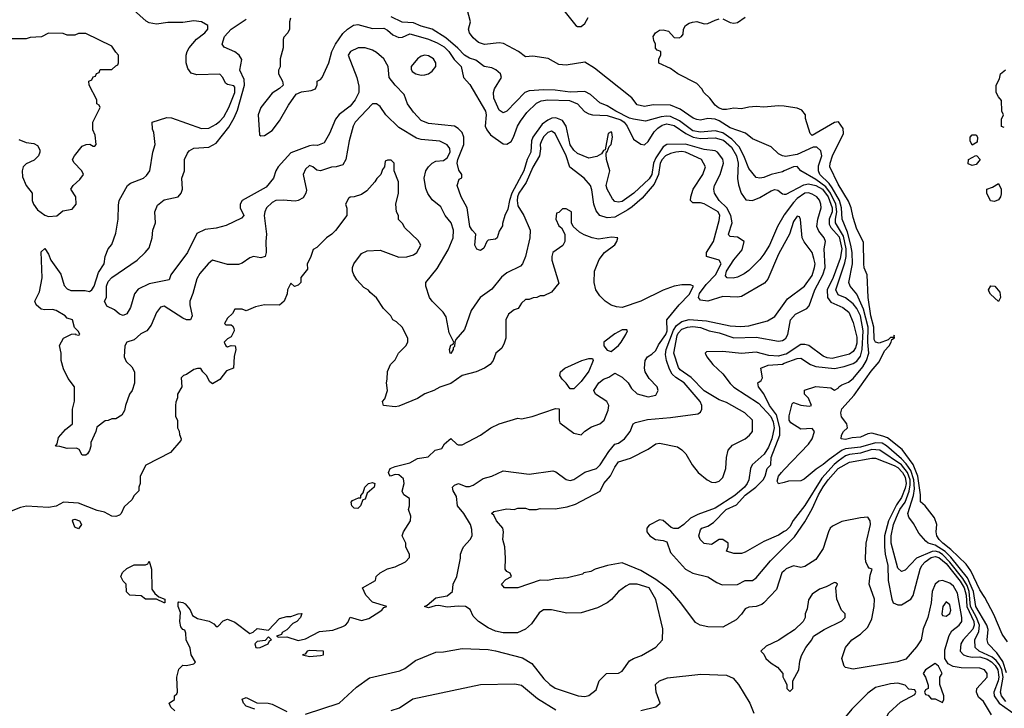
# Model space of a CAD drawing. Header units: inches. Extents: x 2348352 to 2479776, y 460422 to 613655.
# Tile 530 of 590: x 2445895 to 2451182, y 575303 to 579001. Entities that reach past the tile are written whole.
import ezdxf

# ---------------------------------------------------------------- set-up
doc = ezdxf.new("R2010")
doc.units = ezdxf.units.IN
doc.header["$MEASUREMENT"] = 0
doc.layers.add('C4547', color=7, linetype='Continuous')
doc.layers.add('C4557', color=7, linetype='Continuous')

msp = doc.modelspace()

# ---------------------------------------------------------------- linework, layer by layer
at = {"layer": 'C4547', "color": 4}
for points, elevation in [([(2450000, 577797.5), (2449970, 577741.2), (2449911.8, 577608.2), (2449894.4, 577585.6), (2449770, 577514.5), (2449750, 577511.6), (2449670, 577515.1), (2449590, 577489.5), (2449550, 577495.1), (2449540.5, 577510), (2449545.3, 577530), (2449581.2, 577578.8), (2449630.9, 577630), (2449660.9, 577690), (2449650, 577709), (2449582, 577730), (2449583.6, 577750), (2449619.7, 577810), (2449650, 577922), (2449653.6, 577950), (2449646, 577970), (2449570, 578011.8), (2449550, 578017.6), (2449510, 578017.2), (2449497.2, 578030), (2449498, 578050), (2449512, 578090), (2449562.7, 578170), (2449577.2, 578210), (2449555.3, 578250), (2449469.7, 578289.7), (2449450, 578293.1), (2449418, 578290), (2449390, 578283.1), (2449363.1, 578270), (2449344, 578250), (2449334, 578230), (2449324.1, 578170), (2449301.7, 578118.3), (2449237.1, 578042.9), (2449184.4, 577995.6), (2449160.3, 577979.8), (2449090, 577940.9), (2449050, 577937.2), (2449010, 577949), (2448990, 577975.3), (2448977.2, 578010), (2448966.8, 578086.8), (2448959.3, 578110), (2448925.2, 578150), (2448848.3, 578208.3), (2448829.7, 578270), (2448770, 578389.3), (2448750, 578401.6), (2448730, 578395.1), (2448710, 578373.6), (2448696, 578350), (2448690.3, 578330), (2448691.9, 578308.1), (2448685.7, 578270), (2448650, 578209.5), (2448614, 578126), (2448575.3, 578070), (2448567.3, 578050), (2448565.2, 578030), (2448570, 578000.7), (2448601.3, 577950), (2448636.3, 577870), (2448633.4, 577830), (2448610.7, 577730), (2448594.8, 577690), (2448583.5, 577676.5), (2448510, 577641.2), (2448482, 577618), (2448430, 577554), (2448366.8, 577510), (2448319.8, 577440.2), (2448283, 577337), (2448236.9, 577283.1), (2448231.3, 577270), (2448230, 577246), (2448222, 577238), (2448222, 577230), (2448209.2, 577209.2), (2448206, 577210), (2448202, 577230), (2448210, 577254), (2448222, 577258), (2448226, 577270), (2448200.2, 577320.2), (2448184.7, 577404.7), (2448168.7, 577430), (2448109.3, 577489.3), (2448095.3, 577510), (2448075.3, 577570), (2448075.3, 577590), (2448135.9, 577664.1), (2448194.7, 577765.3), (2448222, 577830), (2448224.5, 577870), (2448212.3, 577910), (2448179.3, 577950), (2448156.6, 577996.6), (2448110, 578034), (2448086.8, 578066.8), (2448074.8, 578094.8), (2448066.6, 578150), (2448076, 578190), (2448089.2, 578210), (2448109.7, 578230.3), (2448130, 578240.5), (2448170, 578245.5), (2448190, 578259.1), (2448207, 578290), (2448205.2, 578310), (2448189.5, 578329.5), (2448150, 578349.3), (2448050, 578356.9), (2448024.7, 578364.8), (2447930, 578422.7), (2447861.2, 578490), (2447830, 578534), (2447810, 578549), (2447790, 578549), (2447696.3, 578450), (2447684.9, 578430), (2447664, 578350), (2447646, 578250), (2447630, 578222), (2447594, 578210), (2447569.1, 578209.1), (2447510, 578189), (2447490, 578193.2), (2447468, 578210), (2447450, 578217.2), (2447430, 578199), (2447417.3, 578170), (2447434.8, 578085.2), (2447431.3, 578070), (2447416.3, 578043.7), (2447390.7, 578029.3), (2447373.7, 578026.3), (2447310, 578032.3), (2447270, 578029.5), (2447250, 578019.5), (2447220.5, 577990), (2447210.4, 577970), (2447208.2, 577950), (2447220.7, 577850), (2447216, 577810), (2447218, 577750), (2447212, 577730), (2447190, 577722), (2447150, 577728.7), (2447130, 577722), (2447090, 577693.2), (2447070, 577686.6), (2447010, 577686), (2446930, 577709), (2446906, 577690), (2446861.4, 577638.6), (2446846, 577610), (2446824, 577530), (2446807.7, 577490), (2446807.7, 577470), (2446820.7, 577410), (2446811.3, 577390), (2446790, 577389.6), (2446770, 577398.4), (2446670, 577462), (2446650, 577458), (2446630, 577428), (2446599.8, 577360.2), (2446578, 577330), (2446545.5, 577314.5), (2446510, 577281.2), (2446470, 577269), (2446459.1, 577250), (2446454.8, 577190), (2446465.8, 577165.8), (2446497.5, 577137.5), (2446510.8, 577110), (2446510.9, 577049.1), (2446498, 577010), (2446484.7, 576990), (2446462, 576930), (2446456.9, 576903.1), (2446443.6, 576876.4), (2446410, 576858), (2446390, 576858), (2446370, 576848), (2446352.7, 576847.3), (2446308.1, 576811.9), (2446302.8, 576790), (2446276, 576730), (2446277.3, 576710), (2446270, 576688), (2446258, 576670), (2446250, 576662), (2446230, 576662), (2446213.6, 576693.6), (2446200.4, 576700.4), (2446150, 576699), (2446110, 576709), (2446086, 576710), (2446096.4, 576723.6), (2446102.7, 576757.3), (2446140.2, 576799.8), (2446178, 576830), (2446178, 576910), (2446188.4, 576951.6), (2446188, 577030), (2446154.6, 577074.6), (2446130, 577126), (2446118, 577170), (2446118, 577210), (2446108.9, 577251.1), (2446130, 577291.3), (2446172.7, 577312.7), (2446194, 577314), (2446194, 577310), (2446210, 577306), (2446218, 577310), (2446210, 577326), (2446188.4, 577348.4), (2446178, 577390), (2446150, 577399), (2446139, 577410), (2446090, 577438.9), (2446070, 577445.1), (2446030, 577442.9), (2446010, 577446.6), (2445982.7, 577470), (2445976, 577490), (2446000.5, 577539.5), (2446014.5, 577614.5), (2446010, 577754), (2446030, 577772), (2446050, 577742), (2446062, 577710), (2446114.9, 577634.9), (2446133.7, 577573.7), (2446150, 577556), (2446170, 577547.3), (2446246.4, 577546.4), (2446270, 577541), (2446282, 577550), (2446295.1, 577570), (2446317.5, 577642.5), (2446348.7, 577690), (2446354, 577730), (2446368.9, 577771.1), (2446390, 577794), (2446410, 577854), (2446424, 577930), (2446424.7, 578004.7), (2446429, 578030), (2446472.7, 578110), (2446490, 578123), (2446559, 578150), (2446576.2, 578163.8), (2446593.2, 578190), (2446609, 578290), (2446622, 578330), (2446614.6, 578394.6), (2446607.3, 578412.7), (2446606, 578450), (2446684.7, 578475.3), (2446710, 578474.8), (2446870, 578417.1), (2446910, 578419.3), (2446950, 578440.5), (2446970, 578455.5), (2446990, 578479.1), (2447016.9, 578530), (2447049.4, 578610), (2447050, 578638), (2447045.2, 578645.2), (2447010, 578652.7), (2446999.3, 578659.3), (2446985.2, 578690), (2446970, 578709), (2446845.6, 578705.6), (2446814.6, 578714.6), (2446798, 578738), (2446788.7, 578770), (2446788.7, 578810), (2446794, 578830), (2446804, 578850), (2446843.3, 578896.7), (2446889, 578930), (2446904, 578950), (2446904, 578970), (2446870, 578989.3), (2446830, 578994), (2446770, 578986.6), (2446690, 578986.6), (2446630, 578977.2), (2446590, 578984), (2446572.9, 578992.9), (2446488.7, 579070)], 68), ([(2450000, 578267.5), (2449990, 578269), (2449970, 578281.2), (2449930, 578319), (2449830, 578361.2), (2449791.5, 578391.5), (2449710, 578420.5), (2449650, 578458.7), (2449630, 578466.3), (2449590.4, 578469.7), (2449550, 578461.6), (2449530, 578464.5), (2449511.6, 578471.6), (2449441, 578521), (2449390, 578542), (2449296.8, 578543.2), (2449250, 578534.5), (2449210, 578543.7), (2449181.5, 578581.5), (2448981.5, 578741.5), (2448930, 578773.2), (2448830, 578757.2), (2448790, 578761.2), (2448732.3, 578792.3), (2448650, 578806), (2448610, 578802), (2448574, 578830), (2448493.4, 578873.4), (2448470, 578876.2), (2448390, 578867.8), (2448358.9, 578878.9), (2448330, 578904), (2448309.2, 578930), (2448304, 578950), (2448315.3, 578990), (2448297.2, 579057.2)], 48), ([(2448816, 579050), (2448881, 578970), (2448890, 578964), (2448910, 578964), (2448930, 578981), (2448947, 579013)], 48), ([(2450000, 577952.4), (2449998.2, 577950), (2449963.7, 577890), (2449920.5, 577790), (2449890, 577741.2), (2449870, 577714), (2449810, 577654), (2449784.5, 577635.5), (2449750, 577619), (2449726.4, 577613.6), (2449694, 577614), (2449684.8, 577624.8), (2449689.7, 577650), (2449729.1, 577710.9), (2449774.3, 577765.7), (2449785.2, 577810), (2449750, 577833.2), (2449710, 577837.2), (2449703.3, 577843.3), (2449700.9, 577850), (2449721, 577910), (2449713.3, 577950), (2449692.1, 577990), (2449651.1, 578030), (2449626.3, 578070), (2449622.4, 578090), (2449625.1, 578110), (2449656.3, 578170), (2449674.3, 578230), (2449670, 578252), (2449642.4, 578290), (2449630, 578297.2), (2449570, 578304), (2449470, 578332.1), (2449369.2, 578330.8), (2449350, 578318), (2449310, 578259.7), (2449297.7, 578230), (2449289.1, 578170), (2449274.1, 578145.9), (2449192.4, 578070), (2449130, 578025.1), (2449110, 578020.4), (2449090, 578025.4), (2449078.2, 578038.2), (2449049.7, 578090), (2449044, 578110), (2449063, 578190), (2449046, 578250), (2449043.1, 578276.9), (2449046, 578294), (2449050, 578292), (2449060.2, 578319.8), (2449070, 578331.3), (2449078, 578370), (2449074.6, 578394.6), (2449070, 578399.5), (2449054.8, 578390), (2449038, 578302), (2449030, 578298), (2449019.1, 578280.9), (2448993.7, 578266.3), (2448950, 578258), (2448890, 578282.7), (2448870, 578300.9), (2448850, 578329.4), (2448830, 578428.7), (2448810, 578459.3), (2448773.1, 578473.1), (2448751.4, 578471.4), (2448730, 578462), (2448700.6, 578439.4), (2448650.3, 578370), (2448642.3, 578350), (2448639, 578290), (2448620.2, 578250), (2448601.8, 578190), (2448537.5, 578070), (2448524.7, 578030), (2448516.7, 577983.3), (2448500.5, 577950), (2448486.4, 577906.4), (2448486.4, 577893.6), (2448470, 577866), (2448458, 577830), (2448450, 577822), (2448410, 577817.2), (2448402.8, 577810), (2448386.8, 577773.2), (2448370, 577762), (2448363.1, 577763.1), (2448350, 577768), (2448338, 577790), (2448344, 577850), (2448324, 577870), (2448312.7, 577890), (2448298, 577990), (2448265.2, 578050), (2448244, 578110), (2448255.3, 578144.7), (2448268, 578152), (2448268.7, 578170), (2448253.4, 578193.4), (2448244, 578230), (2448246.9, 578250), (2448279.8, 578330), (2448279.1, 578370), (2448270, 578395.1), (2448250, 578417), (2448230, 578429.4), (2448090, 578442.7), (2448050, 578459), (2448010, 578504), (2447977.2, 578550), (2447958.6, 578598.6), (2447910, 578649), (2447879, 578690), (2447873.2, 578750), (2447849.5, 578790), (2447810, 578825.6), (2447790, 578837.4), (2447750, 578849.7), (2447712, 578850), (2447670.6, 578830), (2447658.4, 578810), (2447705.5, 578690), (2447716.3, 578643.7), (2447715.5, 578610), (2447696.3, 578570), (2447670, 578537.2), (2447610, 578492.7), (2447590, 578466), (2447558, 578390), (2447530, 578339.3), (2447494.4, 578325.6), (2447470, 578327.6), (2447450, 578323.6), (2447350, 578286), (2447282.8, 578210), (2447270.8, 578190), (2447258, 578150), (2447218.9, 578101.1), (2447090, 578029.3), (2447078.4, 578010), (2447079.1, 577990), (2447098, 577950), (2447085.4, 577934.6), (2447003.5, 577896.5), (2446950, 577881.2), (2446890, 577874.5), (2446846.7, 577853.3), (2446794.9, 577750), (2446705.5, 577630), (2446696.8, 577603.2), (2446590, 577582), (2446530, 577554.5), (2446510.3, 577529.7), (2446490, 577455.3), (2446470, 577421.2), (2446450, 577413.2), (2446430, 577419), (2446403.1, 577443.1), (2446363.1, 577463.1), (2446349.2, 577490), (2446361.2, 577510), (2446361.1, 577570), (2446370, 577595.5), (2446390, 577616.4), (2446526, 577710), (2446569.2, 577750), (2446590, 577776), (2446606, 577830), (2446609.2, 577870), (2446623.7, 577910), (2446619.5, 577970), (2446634.9, 578005.1), (2446670, 578033.4), (2446745.2, 578050), (2446761.6, 578070), (2446769.5, 578090), (2446765.2, 578150), (2446779, 578190), (2446779.3, 578250), (2446795.3, 578284.7), (2446803.9, 578296.1), (2446829.5, 578310.5), (2446910, 578317.3), (2446950, 578337.3), (2447016.8, 578423.2), (2447046.3, 578473.7), (2447064, 578516), (2447101.8, 578650), (2447099.3, 578679.3), (2447076.9, 578730), (2447086.6, 578786.6), (2447073.2, 578810), (2447050, 578829.2), (2446992.9, 578852.9), (2446981.2, 578870), (2446995.1, 578910), (2447029.7, 578950.3), (2447110, 579004)], 64), ([(2447349, 579010), (2447344, 578990), (2447344, 578950), (2447335.3, 578930), (2447313.2, 578906.8), (2447310, 578894), (2447309.4, 578850), (2447292.7, 578790), (2447292.7, 578747.3), (2447284, 578730), (2447284, 578710), (2447306, 578670), (2447309.2, 578650), (2447290, 578630.8), (2447250, 578607.3), (2447189.7, 578530), (2447175.1, 578490), (2447183.1, 578383.1), (2447190, 578378), (2447210, 578379), (2447250, 578405.2), (2447290, 578457.2), (2447337.2, 578542.8), (2447379.3, 578600.7), (2447407.1, 578612.9), (2447459.5, 578620.5), (2447482.8, 578630), (2447491.3, 578651.3), (2447492, 578670), (2447510, 578679), (2447518.8, 578690), (2447555.5, 578770), (2447570.2, 578830), (2447590.2, 578869.8), (2447630, 578926.6), (2447655.5, 578950), (2447687.8, 578972.2), (2447710, 578974.6), (2447790, 578954.3), (2447850, 578955.1), (2447870, 578944.5), (2447899, 578919), (2447930, 578905.1), (2447950, 578907.8), (2447990, 578925.6), (2447995.9, 578924.1), (2448090, 578896.8), (2448137.3, 578877.3), (2448174.6, 578854.6), (2448198.2, 578830), (2448227, 578787), (2448265.1, 578750), (2448278, 578690), (2448312.1, 578652.1), (2448395.1, 578510), (2448399.7, 578490), (2448394, 578430), (2448402.9, 578410), (2448423.5, 578383.5), (2448490, 578334.5), (2448510, 578332), (2448533.8, 578346.2), (2448547, 578370), (2448568.7, 578430), (2448583.9, 578456.1), (2448617.6, 578502.4), (2448670, 578553.6), (2448695.1, 578564.9), (2448730, 578570.9), (2448846.9, 578566.9), (2448889.6, 578550), (2448927.4, 578507.4), (2448950, 578495.1), (2448970, 578489.7), (2449050, 578485.7), (2449122.7, 578462.7), (2449141.5, 578450), (2449156.8, 578430), (2449190, 578359.3), (2449230, 578332.7), (2449250, 578329.2), (2449270, 578346), (2449301.7, 578398.3), (2449321.1, 578418.9), (2449345.4, 578434.6), (2449370, 578442), (2449410, 578432.7), (2449471.1, 578390), (2449512, 578370), (2449550, 578362.7), (2449630, 578365.7), (2449673.3, 578353.3), (2449717.2, 578317.2), (2449743.2, 578270), (2449753.2, 578230), (2449748.6, 578148.6), (2449754.5, 578114.5), (2449769.5, 578070), (2449794.2, 578034.2), (2449830, 578029.7), (2449870, 578045.4), (2449930, 578082), (2449950, 578089.3), (2449965.6, 578085.6), (2449990, 578065.2), (2450000, 578064.5)], 56), ([(2450000, 578189.2), (2449990, 578184.7), (2449930.3, 578169.7), (2449890, 578152.7), (2449869.3, 578149.3), (2449850, 578154), (2449810, 578202), (2449784, 578270), (2449757.6, 578317.6), (2449719.3, 578359.3), (2449670, 578393.1), (2449630, 578404.2), (2449550, 578397.6), (2449510, 578404.8), (2449437.3, 578457.3), (2449390, 578480.3), (2449370, 578483.5), (2449340, 578480), (2449255.5, 578455.5), (2449190, 578466), (2449170, 578472.4), (2449095.1, 578510), (2449050, 578538.4), (2449010, 578555.1), (2448959.1, 578599.1), (2448930, 578616), (2448850, 578611.8), (2448770, 578623), (2448710, 578624.2), (2448630, 578619.5), (2448606.8, 578610), (2448510.4, 578509.7), (2448490, 578501.2), (2448470, 578515.3), (2448440.1, 578580.1), (2448438.4, 578610), (2448443.7, 578630), (2448482.7, 578690), (2448477.2, 578710), (2448451.4, 578731.4), (2448430, 578742), (2448388.7, 578750), (2448343.3, 578783.3), (2448310, 578794), (2448282.7, 578810), (2448248.2, 578848.2), (2448182.9, 578902.9), (2448109.7, 578949.7), (2448050, 578966), (2448010, 578984.2), (2447947.8, 578987.8), (2447890, 579016.3)], 52), ([(2450000, 578536), (2449970, 578538.4), (2449890, 578531.8), (2449850, 578534), (2449810, 578531.8), (2449770, 578522), (2449730, 578526), (2449690, 578518), (2449670, 578518.4), (2449647, 578527), (2449630, 578541.2), (2449600.2, 578580.2), (2449568.7, 578610), (2449558, 578630), (2449530, 578658), (2449428, 578710), (2449390, 578738), (2449327.3, 578767.3), (2449326, 578790), (2449338, 578810), (2449338, 578830), (2449318, 578838), (2449308, 578848), (2449309, 578870), (2449299.3, 578890), (2449297.2, 578910), (2449308, 578930), (2449330, 578944), (2449350, 578947.3), (2449379.1, 578939.1), (2449410, 578904.7), (2449436.5, 578903.5), (2449448, 578910), (2449457.2, 578922.8), (2449459.3, 578950), (2449469.2, 578970), (2449490, 578983), (2449507.1, 578987.1), (2449530, 578990.5), (2449570, 578979.1), (2449590, 578980.5), (2449630, 578999.3), (2449650, 579005.5)], 44), ([(2449670, 579005.5), (2449710, 578986.8), (2449730, 578982.8), (2449750, 578986.8), (2449790, 579014)], 44), ([(2445890, 578358), (2445930, 578341), (2445970, 578336), (2445990, 578324.7), (2446002, 578302), (2446002.8, 578290), (2445994.8, 578270), (2445972.7, 578247.3), (2445930, 578226.6), (2445913.4, 578210), (2445907, 578190), (2445910, 578158), (2445930, 578110.8), (2445960.7, 578070), (2445962.4, 578030), (2445968.4, 578010), (2445990, 577980.7), (2446030, 577950.8), (2446050, 577944), (2446093.2, 577946.8), (2446125.6, 577974.4), (2446176, 577984), (2446197.2, 578010), (2446195.3, 578050), (2446169.2, 578090), (2446182, 578110), (2446217.5, 578142.5), (2446238, 578170), (2446228.7, 578190), (2446186, 578234), (2446178, 578250), (2446188, 578270), (2446230, 578322), (2446251.6, 578331.6), (2446272, 578332), (2446290, 578322), (2446298, 578322), (2446306, 578330), (2446300.4, 578380.4), (2446288, 578410), (2446288, 578450), (2446326, 578530), (2446322, 578542), (2446308.4, 578548.4), (2446308, 578570), (2446268, 578650), (2446266, 578670), (2446282, 578678), (2446290, 578694), (2446302, 578698), (2446307.3, 578712.7), (2446322, 578718), (2446327.3, 578732.7), (2446390, 578734), (2446410, 578754), (2446422, 578758), (2446426, 578770), (2446426, 578810), (2446410, 578826), (2446390, 578858), (2446250, 578926), (2446210, 578926), (2446190, 578918), (2446150, 578918), (2446127.3, 578927.3), (2446050, 578928), (2446011.6, 578908.4), (2445950, 578906), (2445930, 578898), (2445830, 578898)], 72), ([(2446728, 575290), (2446706, 575310), (2446698, 575330), (2446726, 575350), (2446726, 575370), (2446739, 575381), (2446742, 575390), (2446738, 575470), (2446750, 575514), (2446770, 575534), (2446790, 575532), (2446830, 575542), (2446838, 575550), (2446815.3, 575590), (2446810, 575626), (2446788, 575670), (2446787.3, 575707.3), (2446782, 575722), (2446770, 575726), (2446760.4, 575740.4), (2446755.3, 575770), (2446758, 575818), (2446746, 575850), (2446746, 575870), (2446750, 575874), (2446770, 575872), (2446783.6, 575863.6), (2446810, 575832), (2446822, 575802), (2446850, 575784.7), (2446911.6, 575771.6), (2446936.9, 575756.9), (2446950, 575742), (2446958, 575742), (2446987.3, 575772.7), (2447010, 575782), (2447050, 575766), (2447130, 575704.7), (2447148.9, 575711.1), (2447170, 575731), (2447230, 575722), (2447290, 575786), (2447330, 575796), (2447350, 575796), (2447389.1, 575810.9), (2447410, 575811.3), (2447402, 575790), (2447382, 575770), (2447362, 575758), (2447330, 575724), (2447304.7, 575710), (2447299.8, 575700.2), (2447274, 575690), (2447284.7, 575684.7), (2447330, 575686), (2447390, 575667.6), (2447430, 575676.5), (2447505.3, 575714.7), (2447576.8, 575723.2), (2447630, 575741.6), (2447644.7, 575750), (2447656, 575764), (2447670, 575792), (2447730, 575774.9), (2447770, 575786), (2447809.5, 575810), (2447839, 575830), (2447850, 575844.7), (2447866, 575850), (2447790, 575873.2), (2447753.2, 575910), (2447735.3, 575950), (2447806, 575990), (2447808, 576010), (2447830, 576031.3), (2447870, 576051.3), (2447910, 576062), (2447966, 576090), (2447987.3, 576112.7), (2447988, 576130), (2447968.9, 576168.9), (2447968.7, 576190), (2447949.2, 576230), (2447955.3, 576250), (2447994, 576310), (2447994.6, 576334.6), (2447982, 576370), (2447988, 576390), (2447988, 576430), (2447958, 576450), (2447948.7, 576468.7), (2447959.3, 576510), (2447955.1, 576535.1), (2447930, 576557.2), (2447910, 576559), (2447886, 576550), (2447878, 576558), (2447875.3, 576570), (2447884, 576590), (2447910, 576601), (2447990, 576621), (2448030, 576644.7), (2448087.3, 576652.7), (2448126, 576690), (2448162, 576698), (2448176.4, 576723.6), (2448210, 576752), (2448242, 576722), (2448250, 576718), (2448270, 576718.8), (2448370, 576770.7), (2448424, 576810), (2448470, 576830.7), (2448570, 576862), (2448590, 576858), (2448646, 576870), (2448772.7, 576912.7), (2448792, 576912), (2448790.9, 576850.9), (2448796, 576836), (2448870, 576781), (2448910, 576771.3), (2448930, 576791.3), (2448964.7, 576815.3), (2449010, 576831), (2449033.2, 576850), (2449055.5, 576904.5), (2449059, 576930), (2449048, 576950), (2448986, 576990), (2448978, 577010), (2449005.2, 577050), (2449029.2, 577070), (2449058.6, 577081.4), (2449090, 577102), (2449130, 577082), (2449162, 577050), (2449179.6, 577019.6), (2449211.1, 576991.1), (2449270, 576976), (2449310, 576984.7), (2449324, 577010), (2449317.2, 577030), (2449274.8, 577074.8), (2449253.2, 577110), (2449249.2, 577130), (2449253.2, 577170), (2449265.2, 577190), (2449290, 577204.9), (2449310, 577224.9), (2449324.9, 577255.1), (2449363.5, 577310), (2449370.9, 577330.9), (2449369.3, 577390), (2449435.1, 577470), (2449490, 577525.5), (2449512.7, 577570), (2449496.5, 577576.5), (2449450, 577577.2), (2449410, 577569.5), (2449350, 577548.2), (2449230, 577489.7), (2449130, 577456), (2449099, 577459), (2449070, 577468.7), (2449038, 577490), (2449010, 577518), (2448988.7, 577550), (2448979, 577590), (2448982, 577650), (2449006.3, 577713.7), (2449035.3, 577750), (2449090, 577792), (2449102, 577810), (2449106, 577830), (2449073.2, 577833.2), (2449003.2, 577823.2), (2448969.3, 577829.3), (2448925.6, 577845.6), (2448900.2, 577860.2), (2448866, 577890), (2448858, 577910), (2448858, 577970), (2448830, 577986), (2448810, 577986), (2448790, 577966), (2448778, 577962), (2448774, 577930), (2448790, 577894), (2448803.6, 577883.6), (2448822, 577850), (2448822, 577810), (2448811.1, 577788.9), (2448758, 577750), (2448751.3, 577730), (2448751.3, 577710), (2448790, 577586), (2448750, 577538), (2448710, 577518), (2448690, 577518), (2448671.6, 577508.4), (2448652.7, 577507.3), (2448630, 577498), (2448610, 577498), (2448590, 577478), (2448572, 577450), (2448550, 577442), (2448519.8, 577420.2), (2448504.7, 577390), (2448504.7, 577290), (2448496.9, 577263.1), (2448483.6, 577236.4), (2448452, 577210), (2448438, 577170), (2448421, 577150), (2448390.8, 577130), (2448346, 577110), (2448270, 577089.6), (2448210, 577046.6), (2448150, 577027.8), (2448118.8, 577010), (2448070, 576991.3), (2448030, 576966), (2447930, 576926), (2447910, 576921.3), (2447848, 576930), (2447842, 576950), (2447854.5, 576965.5), (2447869, 577010), (2447864, 577050), (2447868.7, 577070), (2447868.9, 577111.1), (2447886, 577150), (2447910, 577174), (2447928, 577210), (2447968, 577250), (2447978, 577270), (2447978, 577290), (2447948, 577350), (2447918, 577378), (2447898, 577390), (2447888, 577410), (2447848, 577450), (2447810, 577508), (2447776.4, 577536.4), (2447768.4, 577548.4), (2447743.1, 577563.1), (2447704.7, 577604.7), (2447688.7, 577630), (2447682, 577650), (2447682, 577670), (2447688.7, 577690), (2447730, 577744.7), (2447760.2, 577759.8), (2447830, 577762.8), (2447930, 577726), (2447972.9, 577727.1), (2448010, 577738), (2448028, 577750), (2448048, 577790), (2448034.6, 577814.6), (2447963.1, 577883.1), (2447950, 577906), (2447928.4, 577928.4), (2447928, 577950), (2447918, 577970), (2447915.3, 578010), (2447928.7, 578070), (2447928, 578130), (2447906, 578190), (2447906, 578230), (2447890, 578246), (2447870, 578246), (2447858, 578242), (2447854, 578210), (2447843.6, 578196.4), (2447834, 578170), (2447811.6, 578148.4), (2447802, 578130), (2447758.8, 578081.2), (2447730, 578062), (2447691.1, 578048.9), (2447670, 578048), (2447659.6, 578040.4), (2447644.7, 578010), (2447651.6, 577988.4), (2447652, 577950), (2447590, 577868.7), (2447570, 577848.7), (2447542, 577830), (2447490, 577778), (2447470, 577766), (2447456.8, 577723.2), (2447438, 577690), (2447439.6, 577660.4), (2447403.6, 577616.4), (2447404.7, 577590), (2447390, 577575.3), (2447370, 577568), (2447350, 577586), (2447332, 577550), (2447331.3, 577528.7), (2447314, 577490), (2447290, 577468.7), (2447210, 577469), (2447161.4, 577458.6), (2447110, 577438), (2447090, 577446), (2447050, 577446), (2447036.9, 577423.1), (2447010, 577398), (2446994, 577370), (2447002, 577362), (2447030, 577362), (2447036.9, 577356.9), (2447044.7, 577344.7), (2447046, 577330), (2447030, 577298), (2447010, 577288), (2446992, 577270), (2447002, 577250), (2447010, 577244.7), (2447030, 577252), (2447052, 577250), (2447056, 577230), (2447047.1, 577192.9), (2447042, 577130), (2447004.5, 577115.5), (2446970, 577068.7), (2446930, 577046), (2446916.4, 577056.4), (2446898, 577090), (2446878, 577110), (2446868, 577128), (2446850, 577128.7), (2446830, 577122), (2446790, 577095.3), (2446774, 577090), (2446762, 577078), (2446764.7, 577030), (2446742, 576990), (2446742, 576970), (2446732.7, 576947.3), (2446732, 576930), (2446732, 576870), (2446742, 576850), (2446742, 576810), (2446751.6, 576791.6), (2446752.7, 576772.7), (2446762, 576750), (2446759.6, 576740.4), (2446703.6, 576676.4), (2446571.6, 576608.4), (2446542, 576550), (2446542, 576510), (2446534, 576490), (2446534, 576470), (2446510, 576446), (2446496.9, 576423.1), (2446455.3, 576384.7), (2446439.5, 576350), (2446430, 576340.5), (2446410, 576333.3), (2446390, 576334), (2446350, 576357.2), (2446310, 576365.2), (2446210, 576404.5), (2446130, 576409.4), (2446090, 576389.2), (2446050, 576381.2), (2445930.7, 576389.3), (2445898, 576382), (2445830, 576354)], 72), ([(2447430, 575271.3), (2447610, 575331.3), (2447703.2, 575416.8), (2447773.6, 575466.4), (2447936.5, 575503.5), (2447963.1, 575516.9), (2448020.2, 575559.8), (2448130, 575604.7), (2448170, 575606), (2448270, 575624.7), (2448410, 575618), (2448450, 575612), (2448594.4, 575574.4), (2448644.5, 575544.5), (2448710, 575462), (2448742, 575430), (2448770, 575411.3), (2448894, 575370), (2448930, 575366.8), (2448950, 575371.3), (2448990, 575402), (2449006, 575450), (2449046, 575490), (2449110, 575492), (2449130, 575502), (2449170, 575558), (2449190, 575571.3), (2449232.9, 575587.1), (2449310, 575632), (2449346, 575670), (2449348, 575730), (2449310, 575888), (2449275.3, 575950), (2449210, 575969.2), (2449170, 575969.2), (2449150, 575959.3), (2449111, 575930), (2449073.2, 575886.8), (2449050, 575869), (2448998, 575842), (2448910, 575815.3), (2448833.6, 575813.6), (2448750, 575832.7), (2448707.5, 575832.5), (2448683.5, 575816.5), (2448643.6, 575756.4), (2448610, 575728), (2448568.4, 575708.4), (2448490, 575708), (2448450, 575718), (2448410, 575735.3), (2448358, 575770), (2448330, 575798), (2448312.9, 575832.9), (2448289.3, 575849.3), (2448250, 575852.4), (2448190, 575846.2), (2448145.3, 575854.7), (2448126.2, 575853.8), (2448090, 575842.9), (2448069, 575850), (2448083.6, 575856.4), (2448130, 575897.1), (2448190, 575907.2), (2448219.3, 575930), (2448222, 575970), (2448242, 576010), (2448262, 576110), (2448262, 576130), (2448270, 576154), (2448278, 576170), (2448314, 576210), (2448324, 576230), (2448323.1, 576263.1), (2448315.3, 576290), (2448279, 576350), (2448245.2, 576390), (2448240.9, 576440.9), (2448222, 576470), (2448220.2, 576480.2), (2448219, 576490), (2448230, 576501), (2448250.7, 576510.7), (2448290, 576494.8), (2448310, 576493.4), (2448330, 576500.5), (2448382.7, 576537.3), (2448429.5, 576550.5), (2448490, 576578), (2448630, 576560.7), (2448758, 576578), (2448773.7, 576573.7), (2448830, 576531.3), (2448850, 576526), (2448870, 576531), (2448930, 576570.8), (2448992.7, 576590), (2449012, 576610), (2449057.4, 576682.6), (2449090, 576720.7), (2449110, 576727.7), (2449142.7, 576750), (2449173.2, 576790), (2449189.4, 576830.6), (2449202, 576838), (2449266.8, 576853.2), (2449390, 576864), (2449536.4, 576883.6), (2449550, 576894), (2449558, 576910), (2449558, 576930), (2449549, 576950), (2449463.7, 577050), (2449418.7, 577078.7), (2449398.2, 577098.2), (2449383.9, 577123.9), (2449367.8, 577170), (2449363.1, 577203.1), (2449366.2, 577230), (2449405.9, 577334.1), (2449421.1, 577358.9), (2449450, 577380.9), (2449490, 577391.7), (2449583, 577383), (2449710, 577357), (2449766.3, 577353.7), (2449810, 577357.1), (2449910, 577384), (2449950, 577406.8), (2450000, 577476.2)], 68), ([(2450000, 576042.1), (2449987, 576030), (2449958.3, 575941.7), (2449890.3, 575869.7), (2449879.4, 575860.6), (2449850.3, 575849.7), (2449810, 575846.3), (2449790, 575837.6), (2449771.4, 575808.6), (2449741.8, 575778.2), (2449670, 575738), (2449590, 575741.2), (2449549.4, 575749.4), (2449523.2, 575763.2), (2449444.5, 575870), (2449391.4, 575931.4), (2449358.9, 575958.9), (2449310, 575995.6), (2449230, 576042.3), (2449130, 576085.1), (2449052, 576070), (2448984.7, 576050), (2448962.5, 576037.5), (2448924.7, 576030), (2448916.8, 576023.2), (2448836.3, 576003.7), (2448770, 575998.4), (2448730.5, 575989.5), (2448690, 575991.8), (2448570, 575949.6), (2448498, 575950), (2448481.2, 575970), (2448504.5, 575995.5), (2448535.3, 576010), (2448528.4, 576028.4), (2448510, 576038), (2448502, 576050), (2448504, 576110), (2448499, 576170), (2448489.2, 576210), (2448493.2, 576250), (2448489, 576270), (2448454.5, 576310), (2448440.2, 576340.2), (2448428, 576350), (2448440.2, 576359.8), (2448510, 576374.8), (2448550, 576371.3), (2448570, 576378), (2448610, 576378), (2448630, 576371.3), (2448670, 576371.3), (2448690, 576376), (2448770, 576374), (2448834.2, 576385.8), (2448880.1, 576399.9), (2449011.2, 576468.8), (2449032.3, 576510), (2449067.8, 576552.2), (2449090, 576598), (2449110, 576626), (2449174.2, 576645.8), (2449270, 576694.8), (2449310, 576722.8), (2449330, 576727.3), (2449427.1, 576707.1), (2449450.6, 576690.6), (2449471, 576670), (2449506, 576610), (2449538.8, 576570), (2449586, 576530), (2449610, 576518), (2449630, 576515.5), (2449650, 576522), (2449670, 576542.8), (2449686.6, 576590), (2449689.4, 576650.6), (2449699, 576690), (2449723.2, 576716.8), (2449790, 576750.8), (2449814, 576770), (2449829, 576790), (2449829, 576850), (2449789.3, 576890), (2449690, 576945.7), (2449650, 576959.8), (2449570, 577007.1), (2449499.9, 577079.9), (2449441.5, 577121.5), (2449433, 577133), (2449407.7, 577210), (2449424.4, 577304.4), (2449430, 577316.9), (2449450, 577338.2), (2449481.2, 577350), (2449510, 577353), (2449550, 577348.1), (2449597.3, 577330), (2449650, 577318.5), (2449730, 577292.7), (2449850, 577296.1), (2449970, 577274.9), (2449990, 577278.4), (2450000, 577284.4)], 64), ([(2450000, 577202.7), (2449970, 577194), (2449917.4, 577197.4), (2449850, 577215.8), (2449770, 577207.6), (2449670, 577219.5), (2449582, 577218), (2449575.3, 577210), (2449585.2, 577190), (2449617.2, 577150), (2449670, 577099.3), (2449710, 577046.6), (2449730, 577027.6), (2449861.5, 576941.5), (2449928, 576870), (2449941.1, 576841.1), (2449945.6, 576810), (2449933.6, 576750), (2449915, 576705), (2449891.6, 576668.4), (2449828.8, 576610), (2449818.8, 576590), (2449809.8, 576530), (2449801, 576510), (2449786.2, 576490), (2449734.5, 576445.5), (2449630, 576378.5), (2449535.6, 576344.4), (2449496.3, 576323.7), (2449461.2, 576290), (2449430, 576268.2), (2449408.1, 576268.1), (2449393.2, 576273.2), (2449350, 576310.7), (2449330, 576314.8), (2449274, 576286), (2449262, 576270), (2449262, 576250), (2449279, 576230), (2449309.7, 576209.7), (2449350, 576204.5), (2449370, 576197.2), (2449390, 576139), (2449470, 576049.5), (2449510, 576029.3), (2449590, 576009.3), (2449638.3, 575978.3), (2449666.5, 575966.5), (2449750, 575967.3), (2449790, 575989.4), (2449830, 575989.5), (2449850, 576003.7), (2449925.7, 576094.3), (2450000, 576168.3)], 56), ([(2450000, 576251.8), (2449970, 576233.2), (2449890, 576199), (2449790, 576141.2), (2449770, 576134), (2449730, 576134), (2449690, 576146), (2449699, 576170), (2449699, 576190), (2449670, 576209.2), (2449650, 576209), (2449610, 576182.7), (2449570, 576188.7), (2449548.7, 576210), (2449542, 576230), (2449550, 576262), (2449558, 576270), (2449590, 576281), (2449619.7, 576300.3), (2449687.6, 576370), (2449744, 576396), (2449790, 576447.2), (2449847.8, 576490), (2449887.3, 576530), (2449898.4, 576550), (2449909.2, 576590), (2449929.1, 576610.9), (2449929.6, 576650), (2449976.3, 576770), (2449976.8, 576810), (2449958.5, 576878.5), (2449921.1, 576930), (2449891.4, 576991.4), (2449861.2, 577030), (2449859, 577050), (2449876.5, 577063.5), (2449883.1, 577076.9), (2449875.3, 577130), (2449914, 577146), (2449990, 577152), (2450000, 577155.7)], 52), ([(2450000, 576516.5), (2449970, 576508), (2449962.7, 576522.7), (2449969.6, 576550), (2449986, 576570), (2450000, 576584.8)], 48), ([(2450000, 575688.3), (2449970.9, 575669.1), (2449903.6, 575636.4), (2449874, 575610), (2449890, 575594), (2449902, 575570), (2449930, 575544.7), (2449963.6, 575523.6), (2449992, 575490), (2449992.7, 575472.7), (2450000, 575458)], 68), ([(2449229.3, 575290.7), (2449310, 575311.3), (2449334, 575330), (2449312.3, 575390), (2449309.4, 575430.6), (2449330, 575451), (2449372.9, 575467.1), (2449552.9, 575487.1), (2449690, 575480.7), (2449725.2, 575465.2), (2449754.8, 575430), (2449814.8, 575330), (2449836.8, 575276.8)], 64), ([(2447889.1, 575290.9), (2447933.6, 575306.4), (2448006.3, 575353.7), (2448369.3, 575430.7), (2448553.7, 575433.7), (2448590, 575426.8), (2448674.9, 575354.9), (2448774.4, 575294.4)], 64), ([(2447158, 575298), (2447110, 575314), (2447097.2, 575330), (2447090, 575352), (2447110, 575361), (2447167.3, 575332.7), (2447228.9, 575331.1), (2447250, 575324.7), (2447330, 575286)], 68)]:
    msp.add_lwpolyline(points, dxfattribs=dict(at, elevation=elevation))
for points, elevation in [([(2448070, 578809.6), (2448050, 578804.5), (2448030.7, 578790), (2447997.3, 578750), (2447996, 578736), (2448002, 578722), (2448022, 578710), (2448050, 578703.8), (2448070, 578704.9), (2448090, 578710.5), (2448110, 578723.8), (2448129.5, 578750), (2448129.5, 578770), (2448117, 578790), (2448090, 578807.3)], 64), ([(2449155.3, 577335.3), (2449130, 577335.3), (2449090, 577314), (2449031, 577270), (2449030.8, 577250), (2449050, 577226), (2449070, 577218.8), (2449110, 577250.7), (2449124.5, 577270), (2449148.7, 577310), (2449158, 577330)], 76), ([(2448850, 577018), (2448829.1, 577049.1), (2448808, 577070), (2448795.3, 577090), (2448799, 577110), (2448822.7, 577130), (2448913.2, 577170), (2448950, 577182.4), (2448970, 577181), (2448974.9, 577170), (2448950, 577112.7), (2448910, 577057.2), (2448870, 577018)], 72), ([(2447710, 576375.3), (2447690, 576378), (2447678, 576390), (2447675.3, 576410), (2447681.2, 576418.8), (2447714, 576434), (2447726, 576434), (2447726, 576446), (2447739, 576461), (2447748.7, 576490), (2447768, 576510), (2447790, 576516), (2447802, 576510), (2447798, 576490), (2447761, 576459), (2447750, 576426), (2447738, 576422), (2447724.7, 576390)], 72), ([(2446210, 576267.3), (2446190, 576275.3), (2446179, 576310), (2446183.7, 576316.3), (2446190, 576318.8), (2446216, 576310), (2446226, 576290)], 72), ([(2446670, 575868.7), (2446630, 575888.7), (2446570, 575888.7), (2446547.3, 575907.3), (2446486, 575910), (2446468.4, 575928.4), (2446466, 575970), (2446450, 575986), (2446438, 576010), (2446447.3, 576032.7), (2446470, 576054), (2446510, 576074), (2446570, 576074), (2446582, 576078), (2446590, 576094), (2446602, 576050), (2446603.6, 575943.6), (2446619.6, 575919.6), (2446642, 575902), (2446674, 575890), (2446674, 575870)], 72), ([(2447230, 575686), (2447212.7, 575667.3), (2447170, 575662), (2447158, 575650), (2447162, 575630), (2447170, 575627.3), (2447186, 575630), (2447228, 575650), (2447235.3, 575664.7), (2447246, 575670)], 72), ([(2447450, 575614), (2447438, 575610), (2447426.8, 575593.2), (2447414, 575590), (2447450, 575581), (2447510, 575586), (2447526, 575590), (2447526, 575610)], 72)]:
    msp.add_lwpolyline(points, close=True, dxfattribs=dict(at, elevation=elevation))
at = {"layer": 'C4557', "color": 4}
for points, elevation in [([(2451182, 578422), (2451167.3, 578427.3), (2451167.3, 578467.3), (2451178, 578490), (2451168, 578510), (2451167.3, 578567.3), (2451150, 578586), (2451138, 578610), (2451138, 578650), (2451156.4, 578683.6), (2451162, 578710), (2451189.1, 578730.9)], 36), ([(2451199.5, 575659.5), (2451170, 575702), (2451126.3, 575806.3), (2451077.7, 575897.7), (2451050, 575939.5), (2451002, 576042), (2450976.6, 576076.6), (2450895.1, 576155.1), (2450851.3, 576190), (2450831.5, 576210), (2450819.7, 576230), (2450816.2, 576250), (2450819.3, 576290), (2450806.3, 576326.3), (2450757.2, 576390), (2450732.1, 576412.1), (2450731.4, 576448.6), (2450717.8, 576550), (2450692.6, 576612.6), (2450632.7, 576692.7), (2450554.7, 576754.7), (2450530, 576765.3), (2450470, 576780.5), (2450450, 576776.9), (2450410, 576758.9), (2450364.9, 576755.1), (2450330, 576746), (2450306, 576750), (2450308, 576770), (2450319, 576790), (2450339.3, 576810), (2450337.2, 576830), (2450308.2, 576868.2), (2450304.4, 576890), (2450309, 576911), (2450375.4, 576984.6), (2450466.3, 577113.7), (2450510, 577163.7), (2450537.8, 577222.2), (2450563, 577250), (2450575.1, 577270), (2450577.2, 577282.8), (2450592.5, 577292.5), (2450590, 577306), (2450586.4, 577293.6), (2450570, 577293.6), (2450558.3, 577281.7), (2450510, 577263), (2450490, 577269.6), (2450483.5, 577283.5), (2450481.2, 577350), (2450464.8, 577410), (2450451.3, 577510), (2450446, 577630), (2450430, 577668), (2450427, 577690), (2450426.6, 577806.6), (2450390, 577875.3), (2450370, 577938), (2450359.6, 577990), (2450345.9, 578025.9), (2450290, 578117.2), (2450245.2, 578210), (2450246.6, 578230), (2450259.1, 578270), (2450317.6, 578390), (2450317, 578417), (2450291.6, 578451.6), (2450270, 578449.4), (2450150, 578379.3), (2450139.3, 578390), (2450114, 578470), (2450114, 578490), (2450094.8, 578514.8), (2450070, 578525.2), (2450010, 578535.1), (2450000, 578536)], 44), ([(2450000, 576584.8), (2450130, 576722), (2450150, 576750.8), (2450162.7, 576790), (2450150, 576805.2), (2450090, 576802), (2450035.9, 576835.9), (2450026.6, 576850), (2450026, 576874), (2450042, 576938), (2450050, 576944.7), (2450090, 576930.8), (2450134.6, 576925.4), (2450146, 576930), (2450130, 576968), (2450108.7, 576990), (2450109, 577011), (2450170, 577031), (2450250, 577024.7), (2450270, 577012), (2450290, 577022), (2450294, 577030), (2450310, 577040.7), (2450344.8, 577055.2), (2450370, 577074.8), (2450422.5, 577137.5), (2450442.7, 577170), (2450454.7, 577210), (2450449.2, 577269.2), (2450450.5, 577350), (2450426.4, 577446.4), (2450390, 577526.6), (2450355.1, 577570), (2450347.6, 577590), (2450366.4, 577690), (2450365.8, 577750), (2450358.2, 577790), (2450340.5, 577860.5), (2450311, 577930), (2450308.5, 577990), (2450296.2, 578030), (2450258.1, 578098.1), (2450241.1, 578121.1), (2450192.2, 578170), (2450184.2, 578190), (2450184.2, 578215.8), (2450202.9, 578270), (2450197, 578297), (2450175.9, 578315.9), (2450156.3, 578316.3), (2450070, 578277.4), (2450006.6, 578266.6), (2450000, 578267.5)], 48), ([(2450000, 577155.7), (2450070, 577182), (2450090, 577182.8), (2450141, 577150), (2450170, 577139.3), (2450270, 577127.6), (2450321.5, 577138.5), (2450370, 577154.9), (2450390, 577167.2), (2450410, 577193.4), (2450419.4, 577230), (2450424.8, 577330), (2450409.8, 577410), (2450390.8, 577450), (2450370, 577474.3), (2450330, 577506.6), (2450290, 577522.9), (2450277.4, 577550), (2450324.9, 577695.1), (2450332.2, 577730), (2450333, 577770), (2450318.7, 577838.7), (2450275.8, 577910), (2450275, 577930), (2450283.4, 577970), (2450278.1, 578010), (2450248.6, 578070), (2450223.4, 578103.4), (2450170, 578142.2), (2450090, 578189.2), (2450070, 578212.3), (2450050, 578211.6), (2450000, 578189.2)], 52), ([(2450000, 578064.5), (2450010, 578063.7), (2450105.9, 578114.1), (2450130, 578118.9), (2450170, 578111.2), (2450205, 578090), (2450235.3, 578050), (2450258.3, 577990), (2450257.2, 577970), (2450242, 577930), (2450242.3, 577902.3), (2450250, 577884.8), (2450294.6, 577834.5), (2450309.9, 577770), (2450301.3, 577718.7), (2450262.8, 577617.2), (2450230.8, 577550), (2450232.1, 577510), (2450250, 577483.5), (2450315.3, 577455.3), (2450347.6, 577430), (2450370, 577375.3), (2450390, 577295.3), (2450390, 577264.7), (2450382, 577238), (2450370, 577219.5), (2450350, 577204.9), (2450257.6, 577182.4), (2450230, 577185.7), (2450210, 577193.7), (2450131.4, 577251.4), (2450110, 577257.4), (2450090, 577256.1), (2450010, 577205.6), (2450000, 577202.7)], 56), ([(2450000, 577284.4), (2450009.3, 577290), (2450018.7, 577310), (2450034, 577390), (2450060, 577420), (2450121.2, 577450), (2450134.9, 577465.1), (2450165.3, 577550), (2450206.6, 577630), (2450219.8, 577670), (2450214.7, 577770), (2450222.4, 577810), (2450215.1, 577830), (2450185.8, 577865.8), (2450176.1, 577890), (2450179.8, 577930), (2450198.4, 577990), (2450197.1, 578010), (2450190, 578031.1), (2450174.5, 578050), (2450150, 578063.8), (2450130, 578071.2), (2450110, 578068.9), (2450070, 578040.2), (2450050, 578018.5), (2450000, 577952.4)], 64), ([(2450000, 577476.2), (2450018.3, 577501.7), (2450109.3, 577570), (2450150, 577627.3), (2450163.6, 577670), (2450165.6, 577690), (2450159.3, 577719.3), (2450149.4, 577750), (2450107.5, 577807.5), (2450097.2, 577830), (2450088, 577928), (2450082, 577942), (2450070, 577946), (2450050, 577918), (2450028, 577850), (2450000, 577797.5)], 68), ([(2451193.1, 575493.1), (2451174.3, 575554.3), (2451141.6, 575601.6), (2451095.1, 575650), (2451089.6, 575670), (2451094.6, 575725.4), (2451088.7, 575750), (2451029.8, 575850), (2451016.3, 575930), (2450984.3, 576004.3), (2450894.5, 576114.5), (2450864.6, 576144.6), (2450810, 576179.3), (2450773.2, 576190), (2450760.1, 576200.1), (2450723.5, 576243.5), (2450695.2, 576295.2), (2450669.5, 576330), (2450664.7, 576350), (2450693.6, 576446.4), (2450699, 576481), (2450696.6, 576530), (2450679.6, 576579.6), (2450655.5, 576615.5), (2450630, 576642.8), (2450550, 576712), (2450526, 576726), (2450490, 576729), (2450410, 576706.2), (2450330, 576696.5), (2450311.5, 576688.5), (2450241, 576639), (2450210, 576611.5), (2450172.1, 576587.9), (2450107.1, 576532.9), (2450090, 576524), (2450023.1, 576523.1), (2450000, 576516.5)], 48), ([(2451190, 575340.4), (2451166.2, 575370), (2451162.4, 575390), (2451175.2, 575470), (2451168.8, 575510), (2451156.7, 575536.7), (2451139.1, 575559.1), (2451117.2, 575577.2), (2451046.6, 575610), (2451024.7, 575630), (2451023.5, 575670), (2451045.1, 575714.9), (2451049.1, 575750), (2451033.3, 575790), (2451001, 575850), (2450993.6, 575930), (2450982.4, 575962.4), (2450959.6, 575999.6), (2450890, 576087.5), (2450850, 576128.4), (2450830, 576141.9), (2450810, 576147.2), (2450794.3, 576145.7), (2450710.2, 576109.8), (2450650, 576045.2), (2450630, 576037.2), (2450610, 576055.3), (2450574.3, 576190), (2450574, 576230), (2450587.1, 576290), (2450602.5, 576330), (2450620.8, 576370), (2450649.9, 576410.1), (2450671.4, 576468.6), (2450677.2, 576502.8), (2450676.2, 576530), (2450661.6, 576570), (2450630, 576609.8), (2450513.6, 576690), (2450470, 576692.9), (2450410, 576672.9), (2450350, 576666.2), (2450330, 576658.2), (2450289.5, 576630.5), (2450267.8, 576612.2), (2450201.6, 576538.4), (2450110, 576392.3), (2450048.9, 576311.1), (2450030, 576278), (2450010, 576258), (2450000, 576251.8)], 52), ([(2450000, 576168.3), (2450055.9, 576224.1), (2450110, 576303.6), (2450150, 576373.6), (2450183.8, 576450), (2450210, 576492.8), (2450235.8, 576530), (2450290, 576590.8), (2450350, 576625.4), (2450470, 576647), (2450490, 576647), (2450590, 576607.7), (2450610, 576595.7), (2450635.8, 576570), (2450650, 576545.1), (2450654.2, 576510), (2450650, 576484.4), (2450630, 576435.3), (2450603.6, 576396.4), (2450560.6, 576310), (2450539.1, 576230), (2450538.2, 576170), (2450542.2, 576130), (2450556.5, 576070), (2450559.1, 575990), (2450578, 575890), (2450585.6, 575870), (2450610, 575858.4), (2450630, 575859.5), (2450680.7, 575890), (2450691.7, 575908.3), (2450730.3, 576050), (2450738.5, 576070), (2450756.9, 576090), (2450790, 576112.2), (2450810, 576119.1), (2450830, 576113.6), (2450870, 576079.8), (2450945.7, 575985.7), (2450967.2, 575950), (2450976.7, 575910), (2450980.8, 575850), (2451017.9, 575770), (2451019.5, 575750), (2451012.7, 575727.3), (2450960.7, 575670), (2450948, 575650), (2450944.5, 575610), (2450962.7, 575590), (2450983, 575583), (2451010, 575578.2), (2451050, 575578.9), (2451090, 575566.5), (2451112.9, 575552.9), (2451133.5, 575533.5), (2451147.5, 575510), (2451153.2, 575470), (2451149.9, 575450), (2451125.8, 575390), (2451128.3, 575370), (2451153.8, 575330), (2451245.6, 575265.6)], 56), ([(2451112.5, 575267.5), (2451070, 575339.5), (2451042.7, 575362.7), (2451031.8, 575390), (2451034.5, 575410), (2451089.6, 575470), (2451089.6, 575490), (2451075.6, 575510), (2451050, 575519.2), (2450950, 575519.5), (2450907.4, 575527.4), (2450881.4, 575541.4), (2450863.4, 575570), (2450862.3, 575617.7), (2450885.6, 575694.4), (2450900.8, 575719.2), (2450938.7, 575750), (2450953.5, 575770), (2450953.8, 575790), (2450930, 575920.9), (2450910, 575959.8), (2450890, 575975.8), (2450850, 575989.6), (2450830, 575985.1), (2450810, 575969.4), (2450794.3, 575930), (2450789.2, 575870), (2450771.4, 575790), (2450746.5, 575730), (2450734.9, 575670), (2450710, 575633.2), (2450652.3, 575567.7), (2450608.1, 575551.9), (2450370, 575514), (2450330, 575522), (2450322, 575530), (2450308.7, 575570), (2450329, 575630), (2450364, 575670), (2450410, 575700.7), (2450450, 575738), (2450470, 575782.8), (2450482.7, 575850), (2450484.7, 575890), (2450456, 575970), (2450462, 576018), (2450472.3, 576050), (2450456.4, 576056.4), (2450450, 576066), (2450439, 576090), (2450436, 576110), (2450440.7, 576190), (2450463.7, 576290), (2450461.2, 576310), (2450449.1, 576329.1), (2450410, 576326.6), (2450310, 576306), (2450258.5, 576281.5), (2450246.8, 576270), (2450237.3, 576250), (2450210, 576162), (2450170, 576102), (2450110, 576064), (2450090, 576059), (2450050, 576068.7), (2450010, 576051.5), (2450000, 576042.1)], 64), ([(2450000, 575458), (2450014, 575430), (2450014, 575410), (2450030, 575394), (2450046, 575410), (2450046, 575450), (2450078, 575510), (2450083.1, 575556.9), (2450093.6, 575586.4), (2450115.3, 575630), (2450148, 575670), (2450158, 575690), (2450214, 575726), (2450310, 575772), (2450328, 575790), (2450328, 575810), (2450308, 575830), (2450282, 575890), (2450278, 575950), (2450286, 575970), (2450276.4, 575976.4), (2450270, 575978), (2450225.4, 575954.6), (2450190, 575942), (2450150, 575915.3), (2450130, 575886), (2450123.6, 575836.4), (2450112, 575810), (2450112, 575790), (2450102, 575770), (2450055.3, 575724.7), (2450000, 575688.3)], 68)]:
    msp.add_lwpolyline(points, dxfattribs=dict(at, elevation=elevation))
for points, elevation in [([(2451010, 578328), (2450998, 578350), (2450998, 578370), (2451010, 578382), (2451030, 578382), (2451038, 578370), (2451036, 578344)], 36), ([(2451010, 578218), (2450987.3, 578227.3), (2450989.1, 578250.9), (2451028.4, 578271.6), (2451034, 578270), (2451052, 578250), (2451030, 578224)], 36), ([(2451130, 578025.2), (2451108.7, 578028.7), (2451088, 578070), (2451088, 578090), (2451118, 578102), (2451150, 578122), (2451166, 578090), (2451166, 578066), (2451162, 578050), (2451150, 578033.2)], 36), ([(2451150, 577488), (2451107.3, 577527.3), (2451100.4, 577540.4), (2451098, 577550), (2451110, 577572), (2451132, 577570), (2451158, 577538), (2451162, 577510)], 36), ([(2450870, 575875.3), (2450851.3, 575850), (2450846.8, 575810), (2450850, 575802), (2450870, 575798), (2450890, 575812), (2450895.1, 575830), (2450890, 575858)], 68), ([(2450810, 575544), (2450758, 575510), (2450746, 575490), (2450758, 575470), (2450772.7, 575427.3), (2450774, 575410), (2450758, 575402), (2450754, 575390), (2450758, 575378), (2450772.7, 575372.7), (2450790, 575354), (2450810, 575354), (2450850, 575334), (2450858, 575350), (2450858, 575370), (2450835.3, 575430), (2450835.3, 575470), (2450848, 575490), (2450828.7, 575530)], 68), ([(2450610, 575438), (2450570, 575435.3), (2450490, 575414), (2450450, 575384), (2450362.5, 575297.5), (2450330, 575258), (2450318, 575230), (2450318, 575190), (2450330, 575172), (2450390, 575166), (2450430, 575156), (2450470, 575156), (2450490, 575164.7), (2450515.3, 575190), (2450561.5, 575278.5), (2450624.7, 575335.3), (2450702, 575378), (2450706, 575390), (2450702, 575402), (2450670, 575406), (2450650, 575428)], 68)]:
    msp.add_lwpolyline(points, close=True, dxfattribs=dict(at, elevation=elevation))

doc.saveas('drawing.dxf')
